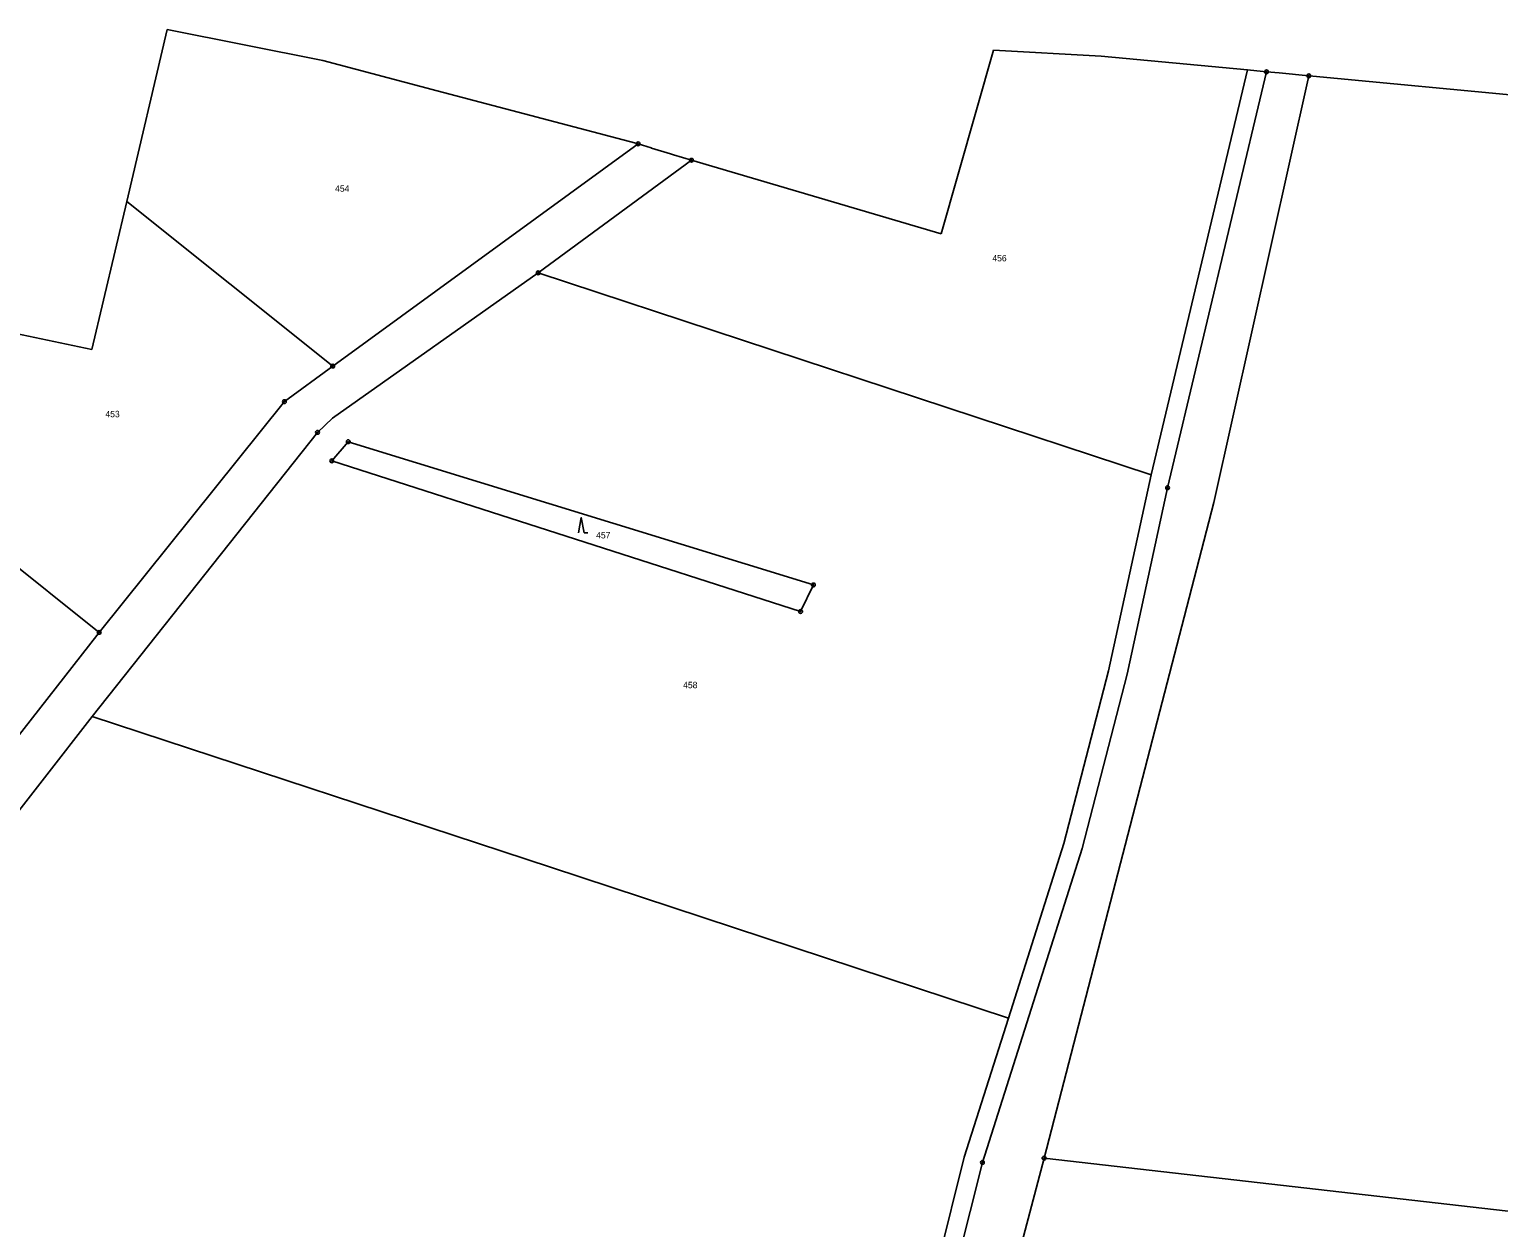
# Model space of a CAD drawing. Extents: x -759947 to -757003, y -1019641 to -1017100.
# Drawn here: x -758373.5 to -757983.6, y -1017866.1 to -1017548 of the extents above; entities that cross this region are included whole.
import ezdxf

# ---------------------------------------------------------------- set-up
doc = ezdxf.new("R2010")
doc.units = 0
doc.header["$LTSCALE"] = 0.68
for name, color, linetype, lineweight in [('1', 7, 'Continuous', 25), ('3', 7, 'Continuous', 25), ('8', 7, 'Continuous', 25)]:
    doc.layers.add(name, color=color, linetype=linetype, lineweight=lineweight)
doc.layers.add('2', color=7, linetype='Continuous')

msp = doc.modelspace()

# ---------------------------------------------------------------- linework, layer by layer
at = {"layer": '1'}
for p, q in [((-758336.96, -1017548.02), (-758295.66, -1017556.3)), ((-758131.57, -1017602.29), (-758117.62, -1017553.51)), ((-758117.62, -1017553.51), (-758089.09, -1017555.1)), ((-758089.09, -1017555.1), (-758050.22, -1017558.8)), ((-758265.3, -1017564.32), (-758295.66, -1017556.3)), ((-758075.79, -1017666.25), (-758050.22, -1017558.8)), ((-758047.73, -1017559.04), (-758050.22, -1017558.8)), ((-758045.2, -1017559.28), (-758047.73, -1017559.04)), ((-758045.2, -1017559.28), (-758071.46, -1017669.69)), ((-758059.22, -1017673.63), (-758033.98, -1017560.34)), ((-758041.87, -1017559.59), (-758045.2, -1017559.28)), ((-758033.98, -1017560.34), (-758041.87, -1017559.59)), ((-758032.94, -1017560.44), (-758033.98, -1017560.34)), ((-757974.94, -1017565.96), (-758032.94, -1017560.44)), ((-758212.59, -1017578.24), (-758265.3, -1017564.32)), ((-758211.95, -1017578.41), (-758293.01, -1017637.41)), ((-758211.95, -1017578.41), (-758212.59, -1017578.24)), ((-758208.5, -1017579.48), (-758211.95, -1017578.41)), ((-758208.39, -1017579.51), (-758208.5, -1017579.48)), ((-758203.36, -1017581.05), (-758208.39, -1017579.51)), ((-758202.59, -1017581.29), (-758203.36, -1017581.05)), ((-758202.59, -1017581.29), (-758197.81, -1017582.76)), ((-758197.81, -1017582.76), (-758238.48, -1017612.66)), ((-758197.81, -1017582.76), (-758131.57, -1017602.29)), ((-758293.01, -1017637.41), (-758347.68, -1017593.68)), ((-758481.81, -1017606.64), (-758354.99, -1017708.1)), ((-758238.48, -1017612.66), (-758293.06, -1017651.2)), ((-758238.48, -1017612.66), (-758075.79, -1017666.25)), ((-758356.92, -1017633.02), (-758395.42, -1017624.89)), ((-758305.82, -1017646.84), (-758293.01, -1017637.41)), ((-758354.99, -1017708.1), (-758305.82, -1017646.84)), ((-758293.06, -1017651.2), (-758297.04, -1017654.99)), ((-758297.04, -1017654.99), (-758356.83, -1017730.38)), ((-758288.88, -1017657.47), (-758293.26, -1017662.56)), ((-758165.43, -1017695.5), (-758288.88, -1017657.47)), ((-758293.26, -1017662.56), (-758168.83, -1017702.56)), ((-758087.11, -1017718.28), (-758075.79, -1017666.25)), ((-758071.46, -1017669.69), (-758082.17, -1017719.16)), ((-758104.24, -1017847.68), (-758059.22, -1017673.63)), ((-758168.83, -1017702.56), (-758165.43, -1017695.5)), ((-758383.81, -1017745.03), (-758354.99, -1017708.1)), ((-758098.94, -1017764.12), (-758087.11, -1017718.28)), ((-758082.17, -1017719.16), (-758094.13, -1017765.5)), ((-758356.83, -1017730.38), (-758451, -1017851.51)), ((-758356.83, -1017730.38), (-758235.25, -1017770.43)), ((-758094.13, -1017765.5), (-758120.59, -1017848.78)), ((-758113.67, -1017810.48), (-758098.94, -1017764.12)), ((-758235.25, -1017770.43), (-758113.67, -1017810.48)), ((-758125.4, -1017847.42), (-758113.67, -1017810.48)), ((-758142.86, -1017917.37), (-758125.4, -1017847.42)), ((-758117.41, -1017897.84), (-758104.24, -1017847.68)), ((-758104.24, -1017847.68), (-757970.31, -1017863.01)), ((-758120.59, -1017848.78), (-758138.02, -1017918.63))]:
    msp.add_line(p, q, dxfattribs=at)
msp.add_lwpolyline([(-758356.92, -1017633.02), (-758347.68, -1017593.68), (-758336.96, -1017548.02)], dxfattribs=at)
at = {"layer": '3'}
msp.add_line((-758226.31, -1017681.63), (-758225.314, -1017681.63), dxfattribs=at)
msp.add_lwpolyline([(-758226.31, -1017681.63), (-758227.06, -1017677.63), (-758227.81, -1017681.63)], dxfattribs=at)
at = {"layer": '8'}
for centre, radius in [((-758045.2, -1017559.2799), 0.5), ((-758045.2, -1017559.2799), 0.0303), ((-758033.98, -1017560.3399), 0.5), ((-758033.98, -1017560.3399), 0.0303), ((-758211.95, -1017578.4099), 0.5), ((-758211.95, -1017578.4099), 0.0303), ((-758197.81, -1017582.7599), 0.5), ((-758197.81, -1017582.7599), 0.0303), ((-758238.48, -1017612.6599), 0.5), ((-758238.48, -1017612.6599), 0.0303), ((-758293.01, -1017637.4099), 0.5), ((-758293.01, -1017637.4099), 0.0303), ((-758305.82, -1017646.8399), 0.5), ((-758305.82, -1017646.8399), 0.0303), ((-758297.04, -1017654.9899), 0.5), ((-758297.04, -1017654.9899), 0.0303), ((-758288.88, -1017657.4699), 0.5), ((-758288.88, -1017657.4699), 0.0303), ((-758293.26, -1017662.5599), 0.5), ((-758293.26, -1017662.5599), 0.0303), ((-758071.46, -1017669.6899), 0.5), ((-758071.46, -1017669.6899), 0.0303), ((-758165.43, -1017695.4999), 0.5), ((-758165.43, -1017695.4999), 0.0303), ((-758168.83, -1017702.5599), 0.5), ((-758168.83, -1017702.5599), 0.0303), ((-758354.99, -1017708.0999), 0.5), ((-758354.99, -1017708.0999), 0.0303), ((-758104.24, -1017847.6799), 0.5), ((-758104.24, -1017847.6799), 0.0303), ((-758120.59, -1017848.7799), 0.5), ((-758120.59, -1017848.7799), 0.0303)]:
    msp.add_circle(centre, radius, dxfattribs=at)

# ---------------------------------------------------------------- texts
at = {"layer": '2'}
for s, p in [('454', (-758292.37, -1017591.125)), ('456', (-758117.95, -1017609.615)), ('453', (-758353.32, -1017650.985)), ('457', (-758223.1, -1017683.155)), ('458', (-758200.01, -1017722.915))]:
    msp.add_text(s, height=1.7, dxfattribs=at).set_placement(p)

doc.saveas('drawing.dxf')
